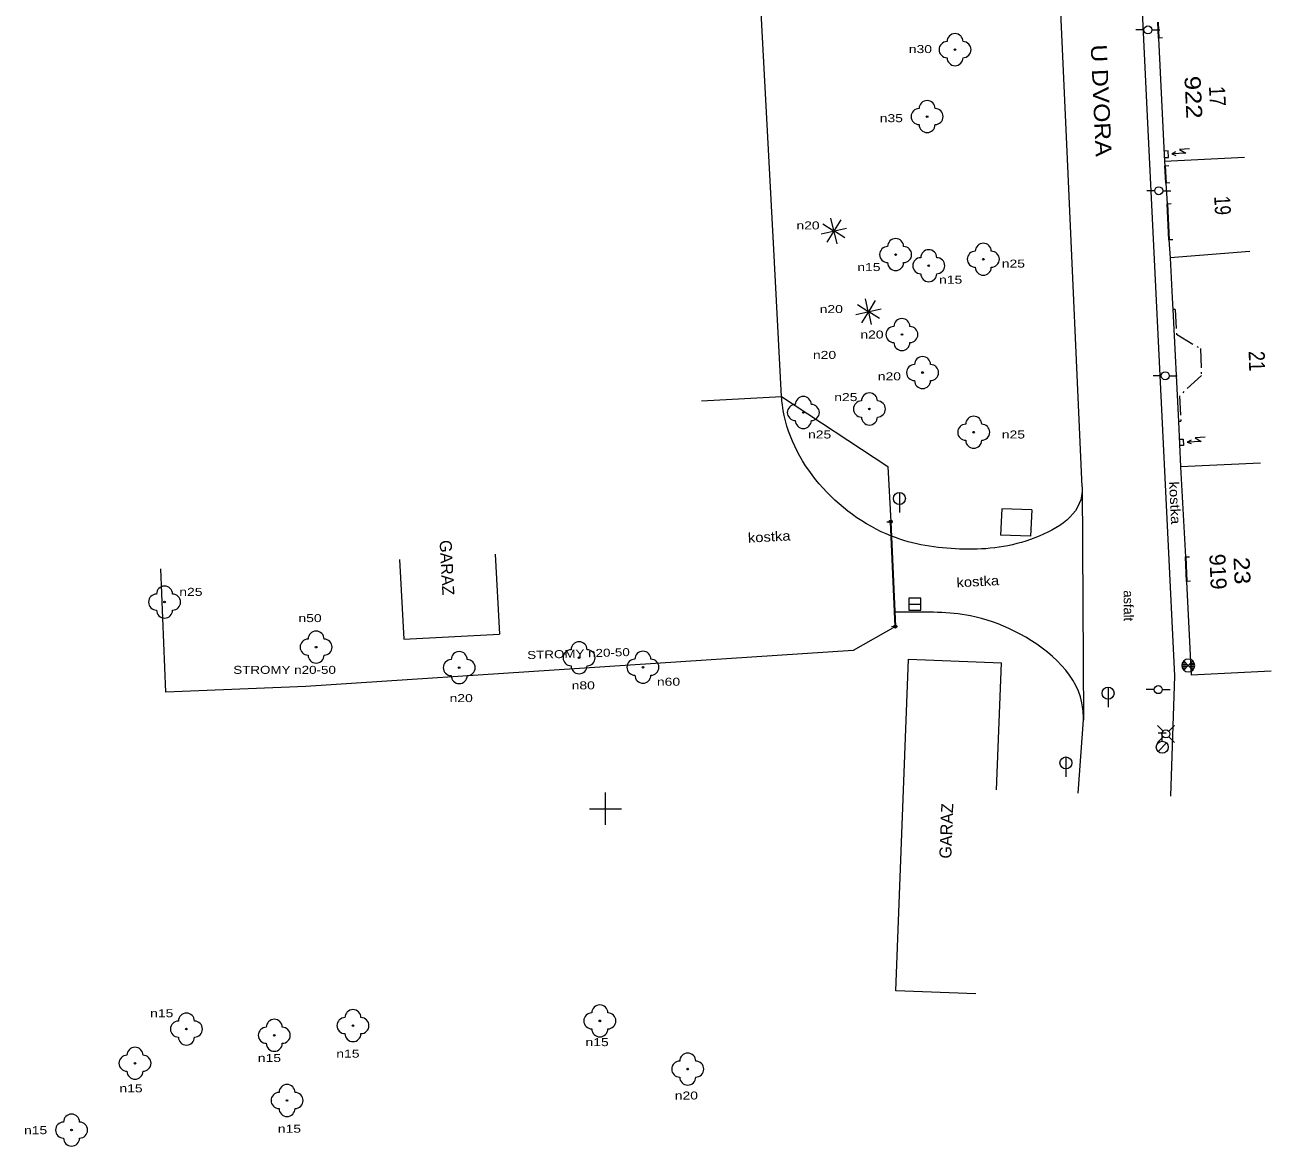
# Model space of a CAD drawing. Extents: x -670514 to -669423, y -1130798 to -1130123.
# Drawn here: x -669636.3 to -669558.4, y -1130621.1 to -1130551.1 of the extents above; entities that cross this region are included whole.
import ezdxf
from ezdxf.enums import TextEntityAlignment as Align

# ---------------------------------------------------------------- set-up
doc = ezdxf.new("R2010")
doc.units = 0
doc.header["$LTSCALE"] = 0.24
doc.linetypes.add('DOT_DASHED', pattern=[7.7, 5, -1.2, 0.3, -1.2])
for name, color, linetype, lineweight in [('10', 7, 'Continuous', 13), ('11', 7, 'Continuous', 13), ('22', 7, 'Continuous', 13), ('24', 7, 'Continuous', 13), ('25', 7, 'Continuous', 13), ('27', 7, 'Continuous', 13), ('28', 7, 'Continuous', 13), ('31', 7, 'Continuous', 13), ('38', 7, 'Continuous', 13), ('45', 7, 'Continuous', 13), ('5', 7, 'Continuous', 13), ('6', 7, 'Continuous', 13), ('61', 7, 'Continuous', 13), ('7', 7, 'Continuous', 13), ('8', 7, 'Continuous', 13)]:
    doc.layers.add(name, color=color, linetype=linetype, lineweight=lineweight)
for name, color, linetype in [('40', 7, 'Continuous'), ('41', 7, 'Continuous'), ('43', 7, 'Continuous'), ('44', 7, 'Continuous'), ('47', 7, 'Continuous')]:
    doc.layers.add(name, color=color, linetype=linetype)

msp = doc.modelspace()

# ---------------------------------------------------------------- linework, layer by layer
at = {"layer": '10'}
for p, q in [((-669575.234, -1130581.271), (-669575.309, -1130582.916)), ((-669573.361, -1130581.345), (-669575.234, -1130581.271)), ((-669573.361, -1130581.345), (-669573.436, -1130582.99)), ((-669573.436, -1130582.99), (-669575.309, -1130582.916)), ((-669570.462, -1130599.029), (-669570.125, -1130594.452))]:
    msp.add_line(p, q, dxfattribs=at)
for points in [[(-669567.949, -1130519.218), (-669566.197, -1130555.896), (-669564.458, -1130591.711), (-669564.698, -1130599.218)], [(-669570.208, -1130579.903), (-669571.144, -1130558.962), (-669572.198, -1130536.089)]]:
    msp.add_lwpolyline(points, dxfattribs=at)
for points in [[(-669570.208, -1130579.903), (-669570.252, -1130580.467), (-669573.444, -1130583.19), (-669577.872, -1130583.789), (-669582.138, -1130582.977), (-669588.944, -1130574.795), (-669588.996, -1130574.264)], [(-669570.125, -1130594.452), (-669570.236, -1130593.385), (-669574.459, -1130588.913), (-669577.199, -1130587.956), (-669581.34, -1130587.725), (-669581.927, -1130587.725)]]:
    msp.add_spline(points, degree=3, dxfattribs=at)
at = {"layer": '11'}
msp.add_line((-669570.208, -1130579.903), (-669570.125, -1130594.452), dxfattribs=at)
at = {"layer": '22'}
for p, q in [((-669585.74, -1130563.886), (-669585.912, -1130563.132)), ((-669585.298, -1130563.236), (-669585.712, -1130563.892)), ((-669586.526, -1130564.106), (-669585.772, -1130563.934)), ((-669585.766, -1130563.906), (-669586.422, -1130563.492)), ((-669585.752, -1130563.96), (-669586.166, -1130564.616)), ((-669585.724, -1130563.966), (-669585.552, -1130564.72)), ((-669585.042, -1130564.36), (-669585.698, -1130563.946)), ((-669585.692, -1130563.918), (-669584.938, -1130563.746)), ((-669583.607, -1130568.942), (-669584.263, -1130568.528)), ((-669583.581, -1130568.922), (-669583.753, -1130568.168)), ((-669583.139, -1130568.272), (-669583.553, -1130568.928)), ((-669583.533, -1130568.954), (-669582.779, -1130568.782)), ((-669584.367, -1130569.142), (-669583.613, -1130568.97)), ((-669583.593, -1130568.996), (-669584.007, -1130569.652)), ((-669583.565, -1130569.002), (-669583.393, -1130569.756)), ((-669582.883, -1130569.396), (-669583.539, -1130568.982))]:
    msp.add_line(p, q, dxfattribs=at)
for centre, radius in [((-669578.161, -1130552.601), 0.05), ((-669579.903, -1130556.781), 0.05), ((-669585.732, -1130563.926), 0.04), ((-669581.87, -1130565.398), 0.05), ((-669576.392, -1130565.687), 0.05), ((-669579.804, -1130566.091), 0.05), ((-669583.573, -1130568.962), 0.04), ((-669581.478, -1130570.39), 0.05), ((-669580.189, -1130572.765), 0.05), ((-669583.509, -1130575.041), 0.05), ((-669587.637, -1130575.26), 0.05), ((-669576.995, -1130576.491), 0.05), ((-669627.544, -1130587.099), 0.05), ((-669618.076, -1130589.913), 0.05), ((-669601.647, -1130590.577), 0.05), ((-669609.137, -1130591.193), 0.05), ((-669597.657, -1130591.166), 0.05), ((-669626.179, -1130613.765), 0.05), ((-669615.773, -1130613.55), 0.05), ((-669600.351, -1130613.252), 0.05), ((-669620.687, -1130614.154), 0.05), ((-669629.391, -1130615.9), 0.05), ((-669594.861, -1130616.265), 0.05), ((-669619.893, -1130618.225), 0.05), ((-669633.355, -1130620.07), 0.05)]:
    msp.add_circle(centre, radius, dxfattribs=at)
for centre, start, end in [((-669578.161, -1130552.101), 0, 180), ((-669578.661, -1130552.601), 90, 270), ((-669577.661, -1130552.601), 270, 90), ((-669578.161, -1130553.101), 180, 0), ((-669580.403, -1130556.781), 90, 270), ((-669579.903, -1130556.281), 0, 180), ((-669579.403, -1130556.781), 270, 90), ((-669579.903, -1130557.281), 180, 0), ((-669582.37, -1130565.398), 90, 270), ((-669581.87, -1130564.898), 0, 180), ((-669581.37, -1130565.398), 270, 90), ((-669576.392, -1130565.187), 0, 180), ((-669580.304, -1130566.091), 90, 270), ((-669579.804, -1130565.591), 0, 180), ((-669579.304, -1130566.091), 270, 90), ((-669576.892, -1130565.687), 90, 270), ((-669575.892, -1130565.687), 270, 90), ((-669581.87, -1130565.898), 180, 0), ((-669576.392, -1130566.187), 180, 0), ((-669579.804, -1130566.591), 180, 0), ((-669581.478, -1130569.89), 0, 180), ((-669581.978, -1130570.39), 90, 270), ((-669580.978, -1130570.39), 270, 90), ((-669581.478, -1130570.89), 180, 0), ((-669580.189, -1130572.265), 0, 180), ((-669580.689, -1130572.765), 90, 270), ((-669579.689, -1130572.765), 270, 90), ((-669580.189, -1130573.265), 180, 0), ((-669583.509, -1130574.541), 0, 180), ((-669588.137, -1130575.26), 90, 270), ((-669587.637, -1130574.76), 0, 180), ((-669587.137, -1130575.26), 270, 90), ((-669584.009, -1130575.041), 90, 270), ((-669583.009, -1130575.041), 270, 90), ((-669587.637, -1130575.76), 180, 0), ((-669583.509, -1130575.541), 180, 0), ((-669576.995, -1130575.991), 0, 180), ((-669577.495, -1130576.491), 90, 270), ((-669576.495, -1130576.491), 270, 90), ((-669576.995, -1130576.991), 180, 0), ((-669628.044, -1130587.099), 90, 270), ((-669627.544, -1130586.599), 0, 180), ((-669627.044, -1130587.099), 270, 90), ((-669627.544, -1130587.599), 180, 0), ((-669618.076, -1130589.413), 0, 180), ((-669618.576, -1130589.913), 90, 270), ((-669617.576, -1130589.913), 270, 90), ((-669601.647, -1130590.077), 0, 180), ((-669618.076, -1130590.413), 180, 0), ((-669609.137, -1130590.693), 0, 180), ((-669602.147, -1130590.577), 90, 270), ((-669601.147, -1130590.577), 270, 90), ((-669597.657, -1130590.666), 0, 180), ((-669609.637, -1130591.193), 90, 270), ((-669608.637, -1130591.193), 270, 90), ((-669601.647, -1130591.077), 180, 0), ((-669598.157, -1130591.166), 90, 270), ((-669597.157, -1130591.166), 270, 90), ((-669609.137, -1130591.693), 180, 0), ((-669597.657, -1130591.666), 180, 0), ((-669600.351, -1130612.752), 0, 180), ((-669626.179, -1130613.265), 0, 180), ((-669620.687, -1130613.654), 0, 180), ((-669616.273, -1130613.55), 90, 270), ((-669615.773, -1130613.05), 0, 180), ((-669615.273, -1130613.55), 270, 90), ((-669600.851, -1130613.252), 90, 270), ((-669599.851, -1130613.252), 270, 90), ((-669626.679, -1130613.765), 90, 270), ((-669625.679, -1130613.765), 270, 90), ((-669621.187, -1130614.154), 90, 270), ((-669620.187, -1130614.154), 270, 90), ((-669600.351, -1130613.752), 180, 0), ((-669626.179, -1130614.265), 180, 0), ((-669620.687, -1130614.654), 180, 0), ((-669615.773, -1130614.05), 180, 0), ((-669629.891, -1130615.9), 90, 270), ((-669629.391, -1130615.4), 0, 180), ((-669628.891, -1130615.9), 270, 90), ((-669594.861, -1130615.765), 0, 180), ((-669595.361, -1130616.265), 90, 270), ((-669594.361, -1130616.265), 270, 90), ((-669629.391, -1130616.4), 180, 0), ((-669594.861, -1130616.765), 180, 0), ((-669620.393, -1130618.225), 90, 270), ((-669619.893, -1130617.725), 0, 180), ((-669619.393, -1130618.225), 270, 90), ((-669633.355, -1130619.57), 0, 180), ((-669619.893, -1130618.725), 180, 0), ((-669633.855, -1130620.07), 90, 270), ((-669632.855, -1130620.07), 270, 90), ((-669633.355, -1130620.57), 180, 0)]:
    msp.add_arc(centre, 0.5, start, end, dxfattribs=at)
at = {"layer": '24'}
for points in [[(-669565.08, -1130559.341), (-669564.83, -1130559.328), (-669564.85, -1130558.928), (-669565.1, -1130558.941)], [(-669563.51, -1130558.802), (-669564.135, -1130558.834), (-669563.748, -1130559.065), (-669564.622, -1130559.108)], [(-669564.383, -1130558.986), (-669564.622, -1130559.108), (-669564.372, -1130559.206)], [(-669564.157, -1130576.927), (-669563.907, -1130576.916), (-669563.889, -1130577.316), (-669564.139, -1130577.327)], [(-669562.534, -1130576.805), (-669563.16, -1130576.833), (-669562.774, -1130577.066), (-669563.648, -1130577.105)], [(-669563.408, -1130576.984), (-669563.648, -1130577.105), (-669563.398, -1130577.204)]]:
    msp.add_lwpolyline(points, dxfattribs=at)
at = {"layer": '25'}
for centre, radius in [((-669582.178, -1130582.078), 0.1002), ((-669582.178, -1130582.078), 0.0348), ((-669581.887, -1130588.624), 0.1002), ((-669581.887, -1130588.624), 0.0348)]:
    msp.add_circle(centre, radius, dxfattribs=at)
at = {"layer": '27'}
for p, q in [((-669581.635, -1130580.254), (-669581.635, -1130581.504)), ((-669581.055, -1130587.225), (-669580.305, -1130587.225)), ((-669568.603, -1130592.41), (-669568.603, -1130593.66)), ((-669571.233, -1130596.768), (-669571.233, -1130598.018))]:
    msp.add_line(p, q, dxfattribs=at)
msp.add_lwpolyline([(-669581.055, -1130587.599), (-669580.305, -1130587.599), (-669580.305, -1130586.849), (-669581.055, -1130586.849)], close=True, dxfattribs=at)
for centre in [(-669581.6346, -1130580.6291), (-669568.6026, -1130592.7851), (-669571.2326, -1130597.1431)]:
    msp.add_circle(centre, 0.375, dxfattribs=at)
at = {"layer": '28'}
for p, q in [((-669566.358, -1130551.363), (-669566.858, -1130551.363)), ((-669565.858, -1130551.363), (-669565.358, -1130551.363)), ((-669565.684, -1130561.411), (-669566.184, -1130561.411)), ((-669565.184, -1130561.411), (-669564.684, -1130561.411)), ((-669565.281, -1130572.969), (-669565.781, -1130572.969)), ((-669564.781, -1130572.969), (-669564.281, -1130572.969)), ((-669565.712, -1130592.567), (-669566.212, -1130592.567)), ((-669565.212, -1130592.567), (-669564.712, -1130592.567)), ((-669565.461, -1130595.263), (-669564.961, -1130595.263)), ((-669565.211, -1130595.788), (-669565.211, -1130595.263)), ((-669565.476, -1130596.428), (-669564.946, -1130595.898))]:
    msp.add_line(p, q, dxfattribs=at)
for centre, radius in [((-669566.1083, -1130551.3632), 0.25), ((-669565.4343, -1130561.4113), 0.25), ((-669565.0312, -1130572.9693), 0.25), ((-669565.4622, -1130592.5673), 0.25), ((-669565.211, -1130596.163), 0.375)]:
    msp.add_circle(centre, radius, dxfattribs=at)
at = {"layer": '31'}
for p, q in [((-669565.521, -1130594.803), (-669565.166, -1130595.158)), ((-669564.812, -1130595.157), (-669564.458, -1130594.804)), ((-669565.166, -1130595.511), (-669565.519, -1130595.865)), ((-669564.813, -1130595.51), (-669564.458, -1130595.865))]:
    msp.add_line(p, q, dxfattribs=at)
msp.add_circle((-669564.9888, -1130595.3346), 0.25, dxfattribs=at)
at = {"layer": '38'}
for p, q in [((-669563.663, -1130591.021), (-669563.989, -1130591.021)), ((-669563.663, -1130591.116), (-669563.961, -1130591.116)), ((-669563.764, -1130591.221), (-669563.95, -1130591.221)), ((-669563.747, -1130590.91), (-669563.938, -1130590.91)), ((-669563.874, -1130591.346), (-669563.589, -1130591.061)), ((-669563.589, -1130591.061), (-669563.304, -1130591.346)), ((-669563.213, -1130591.026), (-669563.534, -1130591.026)), ((-669563.219, -1130591.126), (-669563.5, -1130591.126)), ((-669563.241, -1130590.926), (-669563.444, -1130590.926)), ((-669563.247, -1130591.216), (-669563.427, -1130591.216))]:
    msp.add_line(p, q, dxfattribs=at)
msp.add_lwpolyline([(-669563.304, -1130590.776), (-669563.589, -1130591.061), (-669563.874, -1130590.776)], dxfattribs=at)
for start, end in [(135, 225), (45, 135), (225, 315), (315, 45)]:
    msp.add_arc((-669563.589, -1130591.061), 0.4031, start, end, dxfattribs=at)
at = {"layer": '5'}
for p, q in [((-669560.074, -1130559.343), (-669565.068, -1130559.591)), ((-669564.981, -1130560.936), (-669564.911, -1130562.224)), ((-669564.811, -1130564.48), (-669564.72, -1130565.609)), ((-669593.989, -1130574.529), (-669588.996, -1130574.264)), ((-669606.883, -1130584.11), (-669606.616, -1130589.103)), ((-669612.859, -1130584.43), (-669612.592, -1130589.423)), ((-669563.7, -1130585.804), (-669563.409, -1130591.659)), ((-669612.592, -1130589.423), (-669606.616, -1130589.103)), ((-669575.566, -1130598.831), (-669575.258, -1130590.9)), ((-669558.415, -1130591.411), (-669563.409, -1130591.659)), ((-669576.857, -1130611.572), (-669581.853, -1130611.382))]:
    msp.add_line(p, q, dxfattribs=at)
at = {"layer": '5', "linetype": 'DOT_DASHED'}
for p, q in [((-669564.406, -1130568.819), (-669564.555, -1130568.826)), ((-669564.406, -1130568.819), (-669564.329, -1130570.374)), ((-669564.056, -1130575.821), (-669564.206, -1130575.829))]:
    msp.add_line(p, q, dxfattribs=at)
at = {"layer": '5'}
for points in [[(-669588.996, -1130574.264), (-669589.505, -1130564.691), (-669590.661, -1130542.845), (-669590.928, -1130537.705)], [(-669565.451, -1130551.879), (-669565.068, -1130559.591), (-669565.051, -1130559.852)], [(-669559.736, -1130565.207), (-669564.72, -1130565.609), (-669564.603, -1130568.1), (-669564.555, -1130568.826), (-669564.206, -1130575.829), (-669564.081, -1130578.647)], [(-669559.086, -1130578.425), (-669564.081, -1130578.647), (-669563.767, -1130584.277)], [(-669581.853, -1130611.382), (-669581.066, -1130590.674), (-669575.258, -1130590.9)]]:
    msp.add_lwpolyline(points, dxfattribs=at)
at = {"layer": '5', "linetype": 'DOT_DASHED'}
msp.add_lwpolyline([(-669564.329, -1130570.374), (-669562.824, -1130571.262), (-669562.772, -1130572.947), (-669564.146, -1130574.218), (-669564.056, -1130575.821)], dxfattribs=at)
at = {"layer": '6', "lineweight": 35}
for p, q in [((-669565.494, -1130550.894), (-669565.451, -1130551.879)), ((-669565.051, -1130559.852), (-669564.981, -1130560.936)), ((-669564.911, -1130562.224), (-669564.811, -1130564.48)), ((-669563.767, -1130584.277), (-669563.7, -1130585.804))]:
    msp.add_line(p, q, dxfattribs=at)
at = {"layer": '6'}
for p, q in [((-669565.201, -1130551.868), (-669565.451, -1130551.879)), ((-669565.051, -1130559.852), (-669564.801, -1130559.835)), ((-669564.731, -1130560.919), (-669564.981, -1130560.936)), ((-669564.911, -1130562.224), (-669564.661, -1130562.212)), ((-669564.561, -1130564.468), (-669564.811, -1130564.48)), ((-669563.767, -1130584.277), (-669563.517, -1130584.266)), ((-669563.45, -1130585.793), (-669563.7, -1130585.804))]:
    msp.add_line(p, q, dxfattribs=at)
at = {"layer": '61'}
for p, q in [((-669600, -1130601), (-669600, -1130599)), ((-669601, -1130600), (-669599, -1130600))]:
    msp.add_line(p, q, dxfattribs=at)
at = {"layer": '7'}
for points in [[(-669588.996, -1130574.264), (-669582.353, -1130578.629), (-669582.178, -1130582.078)], [(-669618.722, -1130592.372), (-669627.473, -1130592.719), (-669627.778, -1130585.021)], [(-669581.887, -1130588.624), (-669584.518, -1130590.12), (-669618.722, -1130592.372)]]:
    msp.add_lwpolyline(points, dxfattribs=at)
at = {"layer": '8'}
for p, q in [((-669582.427, -1130582.089), (-669582.178, -1130582.078)), ((-669581.887, -1130588.624), (-669582.136, -1130588.635))]:
    msp.add_line(p, q, dxfattribs=at)
at = {"layer": '8', "lineweight": 35}
msp.add_line((-669581.887, -1130588.624), (-669582.178, -1130582.078), dxfattribs=at)

# ---------------------------------------------------------------- texts
at = {"layer": '40', "width": 1.15}
for rotation, p in [(272.78, (-669564.7216, -1130580.917)), (3.038, (-669589.7544, -1130583.3191)), (3.065, (-669576.723, -1130586.1094))]:
    msp.add_text('kostka', height=0.6, rotation=rotation, dxfattribs=at).set_placement(p, align=Align.CENTER)
at = {"layer": '40'}
msp.add_text('asfalt', height=0.6, rotation=270.327, dxfattribs=at).set_placement((-669567.6211, -1130587.3273), align=Align.CENTER)
at = {"layer": '41'}
for rotation, p in [(273.061, (-669610.2742, -1130584.973)), (87.824, (-669578.3302, -1130601.4017))]:
    msp.add_text('GARAZ', height=0.75, rotation=rotation, dxfattribs=at).set_placement(p, align=Align.CENTER)
at = {"layer": '43', "width": 1.2}
msp.add_text('922', height=1, rotation=272.843, dxfattribs=at).set_placement((-669563.7643, -1130555.6012), align=Align.CENTER)
at = {"layer": '43'}
msp.add_text('919', height=1, rotation=272.512, dxfattribs=at).set_placement((-669562.2245, -1130585.2226), align=Align.CENTER)
at = {"layer": '44'}
for s, rotation, width, p in [('17', 272.843, 0.85, (-669562.2659, -1130555.5272)), ('19', 272.538, 0.8, (-669561.9419, -1130562.3539)), ('21', 271.768, 0.85, (-669559.7976, -1130572.0661)), ('23', 272.512, 1.15, (-669560.7248, -1130585.1576))]:
    msp.add_text(s, height=1, rotation=rotation, dxfattribs=dict(at, width=width)).set_placement(p, align=Align.CENTER)
at = {"layer": '45', "width": 1.15}
msp.add_text('U DVORA', height=1, rotation=272.638, dxfattribs=at).set_placement((-669569.523, -1130555.8), align=Align.CENTER)
at = {"layer": '47'}
for s, width, p in [('n30', 1.3, (-669580.3235, -1130552.815)), ('n35', 1.3, (-669582.1395, -1130557.129)), ('n20', 1.3, (-669587.3445, -1130563.827)), ('n15', 1.3, (-669583.5395, -1130566.428)), ('n25', 1.3, (-669574.5135, -1130566.211)), ('n15', 1.3, (-669578.4335, -1130567.217)), ('n20', 1.3, (-669585.8915, -1130569.05)), ('n20', 1.3, (-669583.3495, -1130570.639)), ('n20', 1.3, (-669586.3135, -1130571.914)), ('n20', 1.3, (-669582.2605, -1130573.25)), ('n25', 1.3, (-669584.9805, -1130574.547)), ('n25', 1.3, (-669586.6185, -1130576.883)), ('n25', 1.3, (-669574.5125, -1130576.883)), ('n25', 1.3, (-669625.8985, -1130586.71)), ('n50', 1.3, (-669618.4545, -1130588.35)), ('STROMY n20-50', 1.25, (-669620.0455, -1130591.581)), ('n80', 1.3, (-669601.3865, -1130592.55)), ('n60', 1.3, (-669596.0605, -1130592.323)), ('n20', 1.3, (-669609.0125, -1130593.345)), ('n15', 1.3, (-669627.7195, -1130613.025)), ('n15', 1.3, (-669600.5195, -1130614.828)), ('n15', 1.3, (-669620.9915, -1130615.82)), ('n15', 1.3, (-669616.0895, -1130615.549)), ('n15', 1.3, (-669629.6415, -1130617.713)), ('n20', 1.3, (-669594.9445, -1130618.163)), ('n15', 1.3, (-669635.6005, -1130620.327)), ('n15', 1.3, (-669619.7425, -1130620.237))]:
    msp.add_text(s, height=0.5, dxfattribs=dict(at, width=width)).set_placement(p, align=Align.CENTER)
at = {"layer": '47', "width": 1.25}
msp.add_text('STROMY n20-50', height=0.5, rotation=1.712, dxfattribs=at).set_placement((-669601.6765, -1130590.5632), align=Align.CENTER)

doc.saveas('drawing.dxf')
